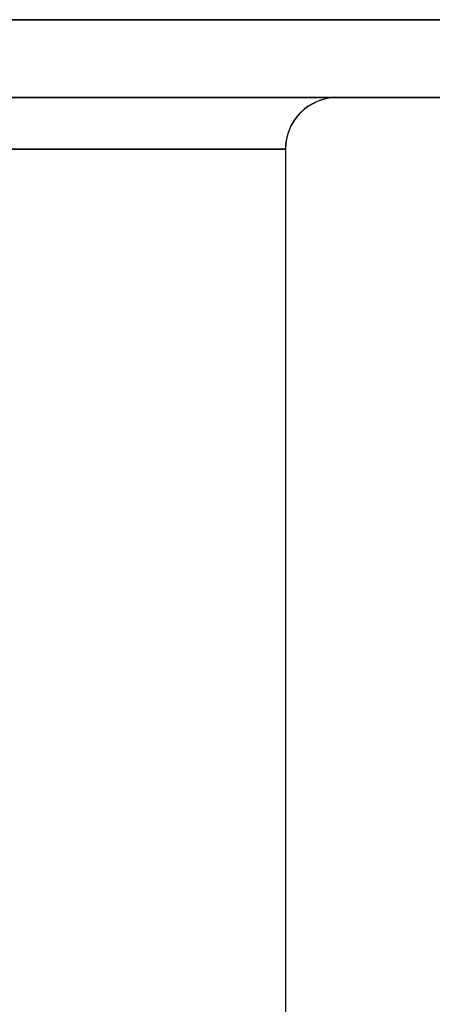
# Model space of a CAD drawing. Header units: centimetres. Extents: x -14.2 to 14.2, y -23.9 to 0.
# Tile 489 of 656: x -10.377 to -10.218, y -3.9 to -3.52. Entities that reach past the tile are written whole.
import ezdxf

# ---------------------------------------------------------------- set-up
doc = ezdxf.new("R2010")
doc.units = ezdxf.units.CM
doc.layers.add('Default', color=7, linetype='Continuous', true_color=0x000000)

msp = doc.modelspace()

# ---------------------------------------------------------------- linework, layer by layer
at = {"layer": 'Default'}
msp.add_line((-10.255, -3.55), (-8.58, -3.55), dxfattribs=at)
at = {"layer": 'Default', "extrusion": (0, -1, 0)}
for centre, radius, start, end in [((-11.4, 0, 3.52), 2.85, 360, 180), ((-11.4, 0, 3.52), 2.85, 180, 360), ((-11.4, 0, 3.57), 1.125, 180, 0), ((-11.4, 0, 3.57), 1.125, 0, 180)]:
    msp.add_arc(centre, radius, start, end, dxfattribs=at)
at = {"layer": 'Default', "extrusion": (0, 1, 0)}
for radius, start, end in [(2.82, 180, 0), (2.82, 360, 180), (1.145, 0, 180), (1.145, 180, 0), (1.145, 0, 180)]:
    msp.add_arc((11.4, 0, -3.55), radius, start, end, dxfattribs=at)
at = {"layer": 'Default', "extrusion": (-0.012052, 0, 0.999927)}
msp.add_arc((-10.25417, -3.57, 0.13739), 0.02, 90, 180, dxfattribs=at)
at = {"layer": 'Default'}
msp.add_arc((-10.255, -3.57), 0.02, 90, 180, dxfattribs=at)
msp.add_open_spline([(-10.275, -3.57), (-10.275, -4.5), (-10.275, -5.43)], degree=2, dxfattribs=at)

doc.saveas('drawing.dxf')
